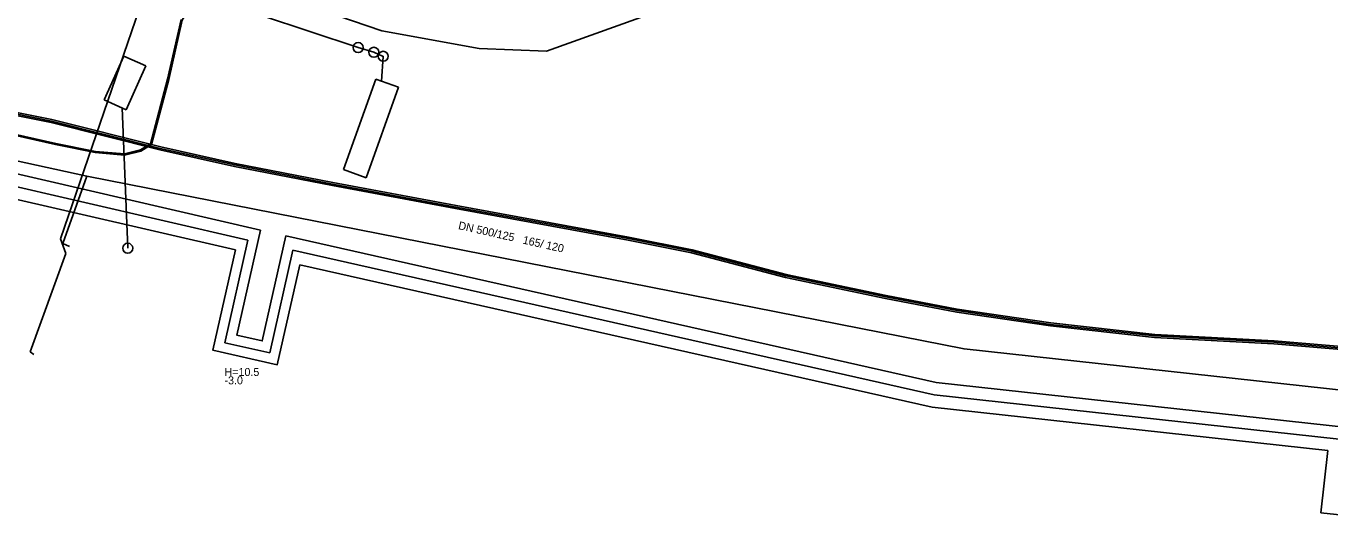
# Model space of a CAD drawing. Extents: x -596024 to -594475, y -1163820 to -1161957.
# Drawn here: x -595174.9 to -595044.6, y -1162142.1 to -1162092.8 of the extents above; entities that cross this region are included whole.
import ezdxf

# ---------------------------------------------------------------- set-up
doc = ezdxf.new("R2010")
doc.units = 0
for name, color, linetype in [('Vrstva 1', 7, 'Continuous'), ('Vrstva 19', 7, 'Continuous'), ('Vrstva 29', 7, 'Continuous'), ('Vrstva 3', 7, 'Continuous'), ('Vrstva 30', 7, 'Continuous'), ('Vrstva 32', 7, 'Continuous'), ('Vrstva 42', 7, 'Continuous'), ('Vrstva 44', 7, 'Continuous'), ('Vrstva 55', 7, 'Continuous'), ('Vrstva 58', 7, 'Continuous')]:
    doc.layers.add(name, color=color, linetype=linetype)

msp = doc.modelspace()

# ---------------------------------------------------------------- linework, layer by layer
at = {"layer": 'Vrstva 1'}
msp.add_line((-595164.776, -1162114.959), (-595165.343, -1162100.938), dxfattribs=at)
msp.add_lwpolyline([(-595156.223, -1162090.081), (-595141.749, -1162094.916), (-595140.182, -1162095.385), (-595139.246, -1162095.788), (-595139.412, -1162098.266)], dxfattribs=at)
at = {"layer": 'Vrstva 19'}
for points in [[(-595230.98, -1162092.97), (-595220.85, -1162096.4), (-595168.86, -1162107.75), (-595081.2, -1162125.02), (-594997.53, -1162134.17), (-594961.69, -1162138.72), (-594953.62, -1162140.15), (-594950.84, -1162140.46)], [(-595168.86, -1162107.75), (-595171.25, -1162114.47), (-595170.58, -1162114.78)]]:
    msp.add_lwpolyline(points, dxfattribs=at)
at = {"layer": 'Vrstva 29'}
msp.add_line((-595152.763, -1162114.138), (-595282.746, -1162084.134), dxfattribs=at)
for points in [[(-595148.279, -1162115.16), (-595150.586, -1162125.403), (-595155.073, -1162124.392), (-595152.763, -1162114.138)], [(-595043.726, -1162134.03), (-595084.185, -1162129.598), (-595148.279, -1162115.16)]]:
    msp.add_lwpolyline(points, dxfattribs=at)
at = {"layer": 'Vrstva 3'}
for p, q in [((-595167.128, -1162100.135), (-595165.16, -1162095.757)), ((-595165.16, -1162095.757), (-595162.971, -1162096.742)), ((-595164.94, -1162101.12), (-595162.971, -1162096.742)), ((-595139.99, -1162098.06), (-595143.218, -1162107.1)), ((-595139.99, -1162098.06), (-595137.729, -1162098.867)), ((-595137.729, -1162098.867), (-595140.958, -1162107.907)), ((-595164.94, -1162101.12), (-595167.128, -1162100.135)), ((-595140.958, -1162107.907), (-595143.218, -1162107.1))]:
    msp.add_line(p, q, dxfattribs=at)
for centre in [(-595141.748, -1162094.913), (-595140.181, -1162095.382), (-595139.245, -1162095.785), (-595164.775, -1162114.956)]:
    msp.add_circle(centre, 0.5, dxfattribs=at)
at = {"layer": 'Vrstva 30'}
for p, q in [((-595151.514, -1162113.143), (-595283.433, -1162082.693)), ((-595154.013, -1162115.132), (-595282.06, -1162085.575))]:
    msp.add_line(p, q, dxfattribs=at)
for points in [[(-595148.98, -1162113.721), (-595151.342, -1162124.208), (-595153.878, -1162123.636), (-595151.514, -1162113.143)], [(-595042.596, -1162132.896), (-595083.979, -1162128.363), (-595148.98, -1162113.721)], [(-595147.578, -1162116.599), (-595149.83, -1162126.598), (-595156.268, -1162125.148), (-595154.013, -1162115.132)], [(-595044.856, -1162135.164), (-595084.391, -1162130.833), (-595147.578, -1162116.599)], [(-595038.295, -1162135.882), (-595038.976, -1162142.094), (-595045.537, -1162141.375), (-595044.856, -1162135.164)]]:
    msp.add_lwpolyline(points, dxfattribs=at)
at = {"layer": 'Vrstva 42'}
for p, q in [((-595162.42, -1162087.55), (-595171.51, -1162114.01)), ((-595171.51, -1162114.01), (-595170.95, -1162115.47)), ((-595170.95, -1162115.47), (-595174.53, -1162125.31)), ((-595174.53, -1162125.31), (-595174.16, -1162125.56))]:
    msp.add_line(p, q, dxfattribs=at)
for points in [[(-595307.483, -1162062.39), (-595283.912, -1162070.898), (-595265.56, -1162076.801), (-595246.846, -1162082.97), (-595244.761, -1162083.778), (-595241.694, -1162085.2), (-595238.464, -1162086.297), (-595235.334, -1162087.257), (-595218.85, -1162092.665), (-595215.633, -1162093.434), (-595212.274, -1162094.334), (-595208.231, -1162095.283), (-595204.257, -1162096.003), (-595203.781, -1162096.101), (-595200.688, -1162096.331), (-595192.809, -1162098.103), (-595181.711, -1162100.233), (-595172.377, -1162102.104), (-595161.485, -1162104.834)], [(-595039.58, -1162125.26), (-595050.24, -1162124.34), (-595062.15, -1162123.71), (-595072.56, -1162122.57), (-595081.91, -1162121.18), (-595089.02, -1162119.82), (-595099, -1162117.72), (-595108.42, -1162115.26), (-595114.75, -1162114), (-595131.993, -1162110.84), (-595144.3, -1162108.54), (-595154.08, -1162106.64), (-595161.52, -1162104.98), (-595172.41, -1162102.25), (-595181.74, -1162100.38), (-595192.84, -1162098.25), (-595200.71, -1162096.48), (-595203.8, -1162096.25), (-595204.294, -1162096.148)], [(-595181.769, -1162100.527), (-595172.443, -1162102.396), (-595161.555, -1162105.126), (-595154.111, -1162106.787), (-595144.328, -1162108.687), (-595132.02, -1162110.987), (-595114.778, -1162114.147), (-595108.454, -1162115.406), (-595099.034, -1162117.866), (-595089.05, -1162119.967), (-595081.935, -1162121.328), (-595072.579, -1162122.719), (-595062.162, -1162123.86), (-595050.25, -1162124.49), (-595039.596, -1162125.409)], [(-595161.485, -1162104.834), (-595154.049, -1162106.493), (-595144.272, -1162108.393), (-595131.966, -1162110.693), (-595114.722, -1162113.853), (-595108.386, -1162115.114), (-595098.966, -1162117.574), (-595088.99, -1162119.673), (-595081.885, -1162121.032), (-595072.541, -1162122.421), (-595062.138, -1162123.56), (-595050.23, -1162124.19), (-595039.564, -1162125.111)]]:
    msp.add_lwpolyline(points, dxfattribs=at)
at = {"layer": 'Vrstva 44'}
msp.add_lwpolyline([(-595180.98, -1162102.45), (-595171.96, -1162104.49), (-595168, -1162105.29), (-595165.1, -1162105.54), (-595163.51, -1162105.14), (-595162.49, -1162104.53), (-595160.79, -1162098.08), (-595159.43, -1162092.12)], dxfattribs=at)
at = {"layer": 'Vrstva 55'}
msp.add_lwpolyline([(-595321.775, -1162013.487), (-595318.23, -1162016.77), (-595317.242, -1162017.196), (-595300.264, -1162024.515), (-595266.45, -1162034.939), (-595235.864, -1162045.47), (-595212.1, -1162052.55), (-595193.372, -1162060.075), (-595157.64, -1162071.23), (-595161.463, -1162085.686), (-595139.397, -1162093.253), (-595129.66, -1162095), (-595122.94, -1162095.264), (-595113.539, -1162091.897)], dxfattribs=at)
at = {"layer": 'Vrstva 58'}
msp.add_lwpolyline([(-595181.01, -1162102.558), (-595171.983, -1162104.6), (-595168.016, -1162105.401), (-595165.091, -1162105.654), (-595163.467, -1162105.245), (-595162.393, -1162104.603), (-595160.681, -1162098.107), (-595159.324, -1162092.162), (-595157.745, -1162089.454), (-595156.792, -1162085.921), (-595153.675, -1162075.473), (-595151.67, -1162071.651), (-595150.832, -1162070.919), (-595150.011, -1162070.626), (-595148.86, -1162070.841)], dxfattribs=at)

# ---------------------------------------------------------------- texts
at = {"layer": 'Vrstva 32'}
msp.add_text('DN 500/125   165/ 120', height=0.8, rotation=347.327, dxfattribs=at).set_placement((-595131.797, -1162113.035))
for s, p in [('-3.0', (-595155.107, -1162128.548)), ('H=10.5  ', (-595155.107, -1162127.716))]:
    msp.add_text(s, height=0.8, dxfattribs=at).set_placement(p)

doc.saveas('drawing.dxf')
